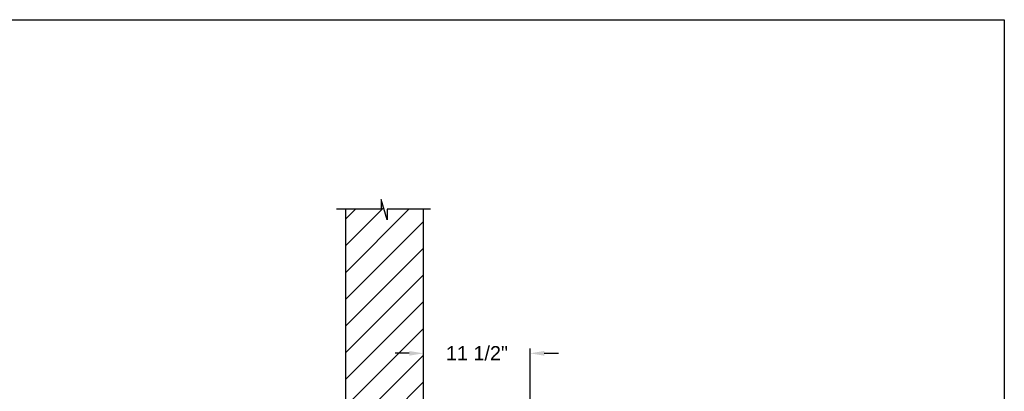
# Model space of a CAD drawing. Header units: inches. Extents: x 170 to 312, y 215 to 248.
# Tile 373 of 529: x 256.54 to 263.05, y 225.04 to 227.49. Entities that reach past the tile are written whole.
import ezdxf

# ---------------------------------------------------------------- set-up
doc = ezdxf.new("R2010")
doc.units = ezdxf.units.IN
doc.header["$LTSCALE"] = 0.25
doc.header["$MEASUREMENT"] = 0
doc.layers.add('ANNOTATIONS', color=1, linetype='Continuous')
doc.layers.add('MOTOR RH', color=7, linetype='Continuous')
doc.styles.add('ARIAL', font='arial.ttf', dxfattribs={"height": 0.09375})
doc.dimstyles.new('STANDARD$0', dxfattribs={"dimtxt": 0.09375, "dimasz": 0.09375, "dimexe": 0.03125, "dimexo": 0.046875, "dimgap": 0.09, "dimtad": 0, "dimtih": 1, "dimtoh": 1, "dimdec": 4, "dimzin": 0, "dimdsep": 46, "dimtxsty": 'ARIAL', "dimcen": 0.09, "dimadec": 0, "dimazin": 0, "dimtfac": 1, "dimtdec": 4, "dimtofl": 0, "dimtmove": 0, "dimatfit": 1, "dimfxl": 1, "dimtolj": 1, "dimtzin": 0, "dimarcsym": 0})

# ---------------------------------------------------------------- blocks, each defined once
blk = doc.blocks.new('*D203')
at = {"layer": 'ANNOTATIONS', "color": 0, "lineweight": -2, "transparency": 16777216}
for p, q in [((259.2086, 224.9589), (259.2086, 225.3198)), ((259.9132, 224.9589), (259.9132, 225.3198)), ((259.1148, 225.2886), (259.0211, 225.2886)), ((260.0069, 225.2886), (260.1007, 225.2886))]:
    blk.add_line(p, q, dxfattribs=at)
at = {"layer": 'ANNOTATIONS', "color": 0, "transparency": 16777216}
for points in [[(259.1148, 225.3042), (259.1148, 225.2729), (259.2086, 225.2886)], [(260.0069, 225.3042), (260.0069, 225.2729), (259.9132, 225.2886)]]:
    blk.add_solid(points, dxfattribs=at)
at = {"layer": 'defpoints', "color": 0, "transparency": 16777216}
for p in [(259.2086, 225.2886), (259.2086, 224.9121), (259.9132, 224.9121)]:
    blk.add_point(p, dxfattribs=at)
at = {"layer": 'ANNOTATIONS', "color": 0, "transparency": 16777216, "insert": (259.5622, 225.2886), "char_height": 0.09375, "attachment_point": 5, "style": 'ARIAL'}
blk.add_mtext('\\A1;11 1/2"', dxfattribs=at)

msp = doc.modelspace()

# ---------------------------------------------------------------- hatches: boundary and pattern name
at = {"layer": 'MOTOR RH'}
h = msp.add_hatch(dxfattribs=at)
h.set_pattern_fill('ANSI31', color=256, style=0)
h.set_pattern_definition([(45, (74.36539, -19.49391), (-0.08838835, 0.08838835), [])])
h.paths.add_polyline_path([(259.20859, 226.24048), (258.96788, 226.24048), (258.96788, 226.17178), (258.92946, 226.30514), (258.92946, 226.24048), (258.69297, 226.24048), (258.69297, 223.62957), (259.20859, 223.62957), (259.20859, 224.31051)])

# ---------------------------------------------------------------- linework, layer by layer
at = {"layer": 'defpoints'}
msp.add_lwpolyline([(263.04861, 214.75854), (243.57874, 214.75854), (243.57874, 227.49365), (263.04861, 227.49365)], close=True, dxfattribs=at)
at = {"layer": 'MOTOR RH'}
for p, q in [((258.96788, 226.17178), (258.92946, 226.30514)), ((258.92946, 226.30514), (258.92946, 226.24048)), ((258.92946, 226.24048), (258.63427, 226.24048)), ((258.69297, 226.24048), (258.69297, 220.62957)), ((259.25584, 226.24048), (258.96788, 226.24048)), ((258.96788, 226.24048), (258.96788, 226.17178)), ((259.20859, 220.62957), (259.20859, 226.24048))]:
    msp.add_line(p, q, dxfattribs=at)

# ---------------------------------------------------------------- dimensions: what is measured, and where the dimension line sits
at = {"layer": 'ANNOTATIONS'}
dim = msp.add_linear_dim(base=(259.20859, 225.28857), p1=(259.91319, 224.91207), p2=(259.20859, 224.91207), text='11 1/2"', dimstyle='STANDARD$0', override={"dimtofl": 0}, dxfattribs=at)
dim.commit()
dim.dimension.update_dxf_attribs({"geometry": '*D203', "text_midpoint": (259.56222, 225.28857), "dimtype": 160})

doc.saveas('drawing.dxf')
